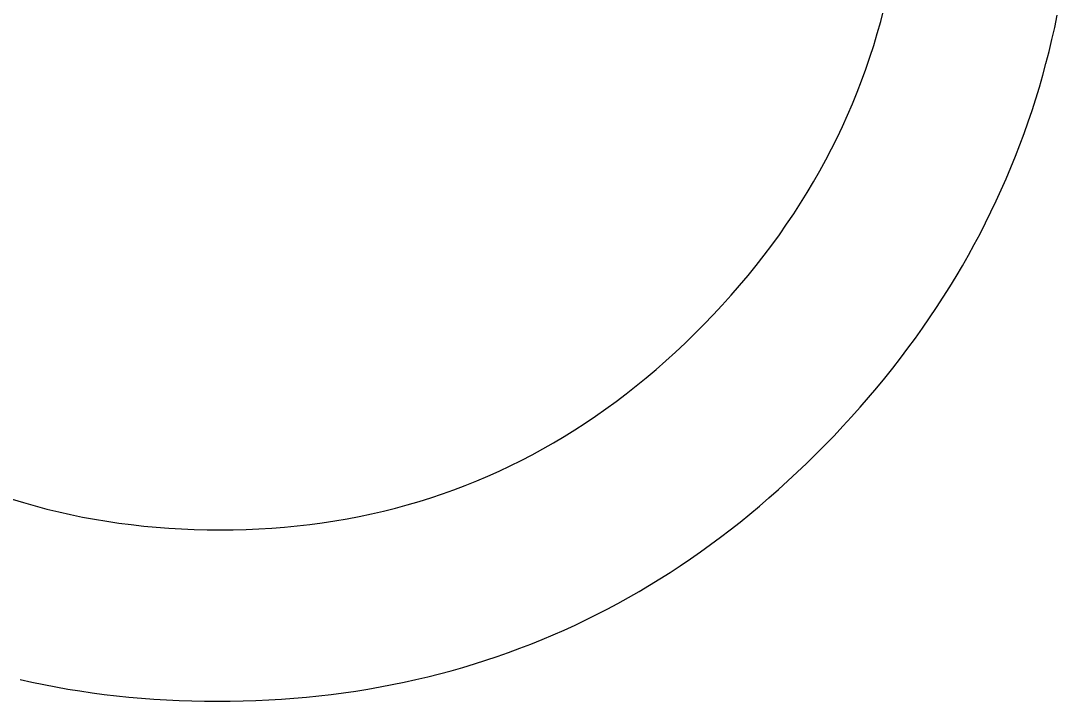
# Model space of a CAD drawing. Extents: x 99958 to 100176, y 99935 to 100011.
# Drawn here: x 100085.41249 to 100085.45984, y 99973.46138 to 99973.49245 of the extents above; entities that cross this region are included whole.
import ezdxf

# ---------------------------------------------------------------- set-up
doc = ezdxf.new("R2010")
doc.units = 0
doc.layers.add('TR_SN_ConstructionSigns', color=7, linetype='Continuous')

msp = doc.modelspace()

# ---------------------------------------------------------------- linework, layer by layer
at = {"layer": 'TR_SN_ConstructionSigns'}
for p, q in [((100085.451769, 99973.492418), (100085.451913, 99973.492971)), ((100085.451615, 99973.491868), (100085.451769, 99973.492418)), ((100085.459718, 99973.492143), (100085.459836, 99973.492697)), ((100085.451451, 99973.491323), (100085.451615, 99973.491868)), ((100085.459593, 99973.491592), (100085.459718, 99973.492143)), ((100085.45946, 99973.491045), (100085.459593, 99973.491592)), ((100085.451277, 99973.490782), (100085.451451, 99973.491323)), ((100085.45932, 99973.4905), (100085.45946, 99973.491045)), ((100085.451093, 99973.490244), (100085.451277, 99973.490782)), ((100085.459172, 99973.489959), (100085.45932, 99973.4905)), ((100085.450899, 99973.489711), (100085.451093, 99973.490244)), ((100085.459017, 99973.489422), (100085.459172, 99973.489959)), ((100085.450695, 99973.489182), (100085.450899, 99973.489711)), ((100085.450481, 99973.488658), (100085.450695, 99973.489182)), ((100085.458854, 99973.488887), (100085.459017, 99973.489422)), ((100085.450258, 99973.488137), (100085.450481, 99973.488658)), ((100085.458684, 99973.488356), (100085.458854, 99973.488887)), ((100085.450024, 99973.48762), (100085.450258, 99973.488137)), ((100085.458505, 99973.487828), (100085.458684, 99973.488356)), ((100085.44978, 99973.487108), (100085.450024, 99973.48762)), ((100085.45832, 99973.487303), (100085.458505, 99973.487828)), ((100085.449527, 99973.486599), (100085.44978, 99973.487108)), ((100085.458127, 99973.486782), (100085.45832, 99973.487303)), ((100085.457926, 99973.486263), (100085.458127, 99973.486782)), ((100085.449263, 99973.486095), (100085.449527, 99973.486599)), ((100085.457717, 99973.485748), (100085.457926, 99973.486263)), ((100085.44899, 99973.485595), (100085.449263, 99973.486095)), ((100085.457501, 99973.485237), (100085.457717, 99973.485748)), ((100085.448706, 99973.485099), (100085.44899, 99973.485595)), ((100085.457278, 99973.484728), (100085.457501, 99973.485237)), ((100085.448413, 99973.484607), (100085.448706, 99973.485099)), ((100085.44811, 99973.484119), (100085.448413, 99973.484607)), ((100085.457047, 99973.484223), (100085.457278, 99973.484728)), ((100085.447797, 99973.483635), (100085.44811, 99973.484119)), ((100085.456808, 99973.483721), (100085.457047, 99973.484223)), ((100085.447473, 99973.483156), (100085.447797, 99973.483635)), ((100085.456562, 99973.483222), (100085.456808, 99973.483721)), ((100085.44714, 99973.48268), (100085.447473, 99973.483156)), ((100085.456308, 99973.482727), (100085.456562, 99973.483222)), ((100085.446797, 99973.482209), (100085.44714, 99973.48268)), ((100085.456046, 99973.482235), (100085.456308, 99973.482727)), ((100085.446444, 99973.481741), (100085.446797, 99973.482209)), ((100085.455777, 99973.481746), (100085.456046, 99973.482235)), ((100085.446081, 99973.481278), (100085.446444, 99973.481741)), ((100085.4555, 99973.48126), (100085.455777, 99973.481746)), ((100085.445708, 99973.480819), (100085.446081, 99973.481278)), ((100085.455216, 99973.480778), (100085.4555, 99973.48126)), ((100085.445326, 99973.480364), (100085.445708, 99973.480819)), ((100085.454924, 99973.480299), (100085.455216, 99973.480778)), ((100085.444933, 99973.479913), (100085.445326, 99973.480364)), ((100085.454625, 99973.479823), (100085.454924, 99973.480299)), ((100085.44453, 99973.479467), (100085.444933, 99973.479913)), ((100085.454318, 99973.47935), (100085.454625, 99973.479823)), ((100085.444117, 99973.479024), (100085.44453, 99973.479467)), ((100085.454004, 99973.478881), (100085.454318, 99973.47935)), ((100085.443265, 99973.478154), (100085.443695, 99973.478586)), ((100085.443695, 99973.478586), (100085.444117, 99973.479024)), ((100085.453682, 99973.478415), (100085.454004, 99973.478881)), ((100085.442832, 99973.477733), (100085.443265, 99973.478154)), ((100085.453352, 99973.477952), (100085.453682, 99973.478415)), ((100085.442394, 99973.477322), (100085.442832, 99973.477733)), ((100085.453015, 99973.477492), (100085.453352, 99973.477952)), ((100085.441952, 99973.476921), (100085.442394, 99973.477322)), ((100085.45267, 99973.477036), (100085.453015, 99973.477492)), ((100085.441507, 99973.47653), (100085.441952, 99973.476921)), ((100085.452317, 99973.476583), (100085.45267, 99973.477036)), ((100085.441057, 99973.47615), (100085.441507, 99973.47653)), ((100085.451957, 99973.476133), (100085.452317, 99973.476583)), ((100085.440145, 99973.475419), (100085.440603, 99973.475779)), ((100085.440603, 99973.475779), (100085.441057, 99973.47615)), ((100085.45159, 99973.475687), (100085.451957, 99973.476133)), ((100085.439684, 99973.475069), (100085.440145, 99973.475419)), ((100085.451215, 99973.475243), (100085.45159, 99973.475687)), ((100085.439218, 99973.474729), (100085.439684, 99973.475069)), ((100085.450442, 99973.474367), (100085.450832, 99973.474803)), ((100085.450832, 99973.474803), (100085.451215, 99973.475243)), ((100085.438274, 99973.474079), (100085.438748, 99973.474399)), ((100085.438748, 99973.474399), (100085.439218, 99973.474729)), ((100085.450044, 99973.473933), (100085.450442, 99973.474367)), ((100085.437796, 99973.47377), (100085.438274, 99973.474079)), ((100085.449638, 99973.473503), (100085.450044, 99973.473933)), ((100085.436828, 99973.473181), (100085.437314, 99973.47347)), ((100085.437314, 99973.47347), (100085.437796, 99973.47377)), ((100085.449225, 99973.473076), (100085.449638, 99973.473503)), ((100085.435844, 99973.472633), (100085.436338, 99973.472902)), ((100085.436338, 99973.472902), (100085.436828, 99973.473181)), ((100085.448807, 99973.472654), (100085.449225, 99973.473076)), ((100085.435346, 99973.472374), (100085.435844, 99973.472633)), ((100085.448385, 99973.472241), (100085.448807, 99973.472654)), ((100085.434338, 99973.471887), (100085.434844, 99973.472125)), ((100085.434844, 99973.472125), (100085.435346, 99973.472374)), ((100085.44796, 99973.471834), (100085.448385, 99973.472241)), ((100085.433314, 99973.47144), (100085.433828, 99973.471658)), ((100085.433828, 99973.471658), (100085.434338, 99973.471887)), ((100085.447532, 99973.471436), (100085.44796, 99973.471834)), ((100085.431747, 99973.470846), (100085.432273, 99973.471034)), ((100085.432273, 99973.471034), (100085.432795, 99973.471232)), ((100085.432795, 99973.471232), (100085.433314, 99973.47144)), ((100085.446667, 99973.470663), (100085.447101, 99973.471046)), ((100085.447101, 99973.471046), (100085.447532, 99973.471436)), ((100085.412088, 99973.470609), (100085.412615, 99973.470448)), ((100085.430682, 99973.470501), (100085.431217, 99973.470669)), ((100085.431217, 99973.470669), (100085.431747, 99973.470846)), ((100085.446229, 99973.470288), (100085.446667, 99973.470663)), ((100085.412615, 99973.470448), (100085.413146, 99973.470297)), ((100085.413146, 99973.470297), (100085.413681, 99973.470156)), ((100085.413681, 99973.470156), (100085.41422, 99973.470025)), ((100085.428505, 99973.469933), (100085.429055, 99973.47006)), ((100085.429055, 99973.47006), (100085.429602, 99973.470197)), ((100085.429602, 99973.470197), (100085.430144, 99973.470344)), ((100085.430144, 99973.470344), (100085.430682, 99973.470501)), ((100085.445788, 99973.46992), (100085.446229, 99973.470288)), ((100085.41422, 99973.470025), (100085.414763, 99973.469903)), ((100085.414763, 99973.469903), (100085.415309, 99973.469791)), ((100085.415309, 99973.469791), (100085.41586, 99973.469689)), ((100085.41586, 99973.469689), (100085.416415, 99973.469596)), ((100085.416415, 99973.469596), (100085.416974, 99973.469514)), ((100085.426263, 99973.469527), (100085.42683, 99973.469613)), ((100085.42683, 99973.469613), (100085.427392, 99973.46971)), ((100085.427392, 99973.46971), (100085.427951, 99973.469816)), ((100085.427951, 99973.469816), (100085.428505, 99973.469933)), ((100085.445344, 99973.469561), (100085.445788, 99973.46992)), ((100085.416974, 99973.469514), (100085.417536, 99973.469441)), ((100085.417536, 99973.469441), (100085.418103, 99973.469377)), ((100085.418103, 99973.469377), (100085.418673, 99973.469324)), ((100085.418673, 99973.469324), (100085.419248, 99973.46928)), ((100085.419248, 99973.46928), (100085.419826, 99973.469246)), ((100085.419826, 99973.469246), (100085.420409, 99973.469222)), ((100085.420409, 99973.469222), (100085.420995, 99973.469207)), ((100085.420995, 99973.469207), (100085.421586, 99973.469202)), ((100085.421586, 99973.469202), (100085.422185, 99973.469207)), ((100085.422185, 99973.469207), (100085.422779, 99973.469223)), ((100085.422779, 99973.469223), (100085.42337, 99973.469248)), ((100085.42337, 99973.469248), (100085.423957, 99973.469283)), ((100085.423957, 99973.469283), (100085.424539, 99973.469329)), ((100085.424539, 99973.469329), (100085.425118, 99973.469385)), ((100085.425118, 99973.469385), (100085.425692, 99973.469451)), ((100085.425692, 99973.469451), (100085.426263, 99973.469527)), ((100085.444447, 99973.468865), (100085.444897, 99973.469209)), ((100085.444897, 99973.469209), (100085.445344, 99973.469561)), ((100085.443993, 99973.468528), (100085.444447, 99973.468865)), ((100085.443076, 99973.467879), (100085.443536, 99973.4682)), ((100085.443536, 99973.4682), (100085.443993, 99973.468528)), ((100085.442613, 99973.467565), (100085.443076, 99973.467879)), ((100085.441677, 99973.466962), (100085.442147, 99973.46726)), ((100085.442147, 99973.46726), (100085.442613, 99973.467565)), ((100085.441205, 99973.466672), (100085.441677, 99973.466962)), ((100085.44025, 99973.466115), (100085.440729, 99973.46639)), ((100085.440729, 99973.46639), (100085.441205, 99973.466672)), ((100085.439282, 99973.465589), (100085.439767, 99973.465848)), ((100085.439767, 99973.465848), (100085.44025, 99973.466115)), ((100085.438301, 99973.465094), (100085.438793, 99973.465338)), ((100085.438793, 99973.465338), (100085.439282, 99973.465589)), ((100085.437308, 99973.46463), (100085.437806, 99973.464858)), ((100085.437806, 99973.464858), (100085.438301, 99973.465094)), ((100085.436302, 99973.464197), (100085.436806, 99973.46441)), ((100085.436806, 99973.46441), (100085.437308, 99973.46463)), ((100085.435283, 99973.463795), (100085.435794, 99973.463992)), ((100085.435794, 99973.463992), (100085.436302, 99973.464197)), ((100085.434251, 99973.463424), (100085.434769, 99973.463606)), ((100085.434769, 99973.463606), (100085.435283, 99973.463795)), ((100085.43268, 99973.462925), (100085.433207, 99973.463084)), ((100085.433207, 99973.463084), (100085.433731, 99973.46325)), ((100085.433731, 99973.46325), (100085.434251, 99973.463424)), ((100085.43054, 99973.462368), (100085.43108, 99973.462496)), ((100085.43108, 99973.462496), (100085.431616, 99973.462631)), ((100085.431616, 99973.462631), (100085.43215, 99973.462774)), ((100085.43215, 99973.462774), (100085.43268, 99973.462925)), ((100085.412456, 99973.46237), (100085.412996, 99973.46225)), ((100085.412996, 99973.46225), (100085.413539, 99973.462137)), ((100085.413539, 99973.462137), (100085.414085, 99973.462033)), ((100085.414085, 99973.462033), (100085.414635, 99973.461936)), ((100085.428349, 99973.461935), (100085.428901, 99973.462032)), ((100085.428901, 99973.462032), (100085.429451, 99973.462136)), ((100085.429451, 99973.462136), (100085.429997, 99973.462248)), ((100085.429997, 99973.462248), (100085.43054, 99973.462368)), ((100085.414635, 99973.461936), (100085.415187, 99973.461847)), ((100085.415187, 99973.461847), (100085.415743, 99973.461766)), ((100085.415743, 99973.461766), (100085.416301, 99973.461692)), ((100085.416301, 99973.461692), (100085.416863, 99973.461626)), ((100085.416863, 99973.461626), (100085.417428, 99973.461568)), ((100085.417428, 99973.461568), (100085.417996, 99973.461518)), ((100085.424966, 99973.461517), (100085.425538, 99973.461568)), ((100085.425538, 99973.461568), (100085.426107, 99973.461626)), ((100085.426107, 99973.461626), (100085.426672, 99973.461691)), ((100085.426672, 99973.461691), (100085.427234, 99973.461765)), ((100085.427234, 99973.461765), (100085.427793, 99973.461846)), ((100085.427793, 99973.461846), (100085.428349, 99973.461935)), ((100085.417996, 99973.461518), (100085.418567, 99973.461475)), ((100085.418567, 99973.461475), (100085.419141, 99973.46144)), ((100085.419141, 99973.46144), (100085.419718, 99973.461413)), ((100085.419718, 99973.461413), (100085.420299, 99973.461394)), ((100085.420299, 99973.461394), (100085.420882, 99973.461382)), ((100085.420882, 99973.461382), (100085.421469, 99973.461378)), ((100085.421469, 99973.461378), (100085.42206, 99973.461382)), ((100085.42206, 99973.461382), (100085.422647, 99973.461394)), ((100085.422647, 99973.461394), (100085.423232, 99973.461413)), ((100085.423232, 99973.461413), (100085.423813, 99973.46144)), ((100085.423813, 99973.46144), (100085.424391, 99973.461475)), ((100085.424391, 99973.461475), (100085.424966, 99973.461517))]:
    msp.add_line(p, q, dxfattribs=at)

doc.saveas('drawing.dxf')
